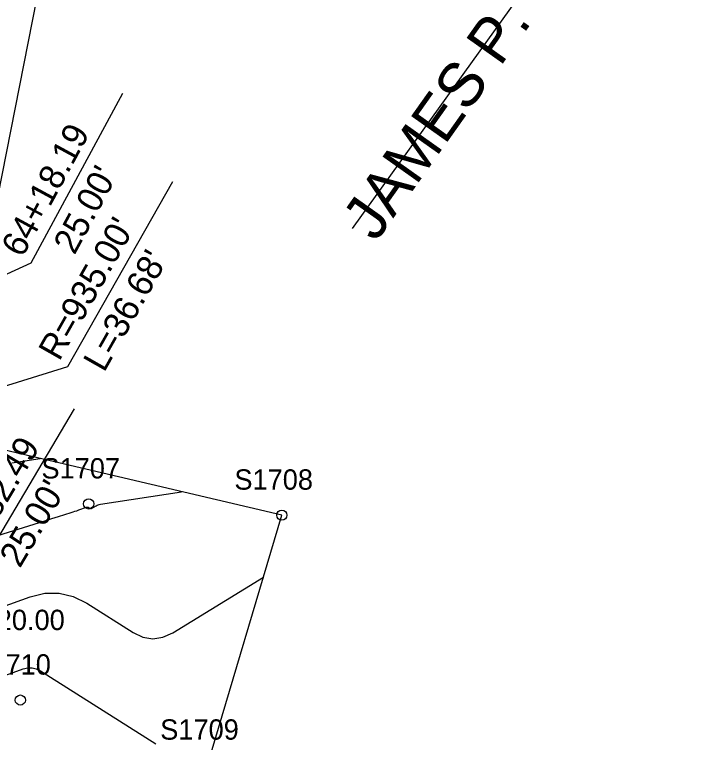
# Model space of a CAD drawing. Extents: x 816928 to 825690, y 436959 to 448212.
# Drawn here: x 819459 to 819596.1, y 445672 to 445815.1 of the extents above; entities that cross this region are included whole.
import ezdxf

# ---------------------------------------------------------------- set-up
doc = ezdxf.new("R2010")
doc.units = 0
for name, color, linetype in [('DESIGN - SCRATCH - User 1', 7, 'Continuous'), ('SURVEY - CONTOURS - Index with Text', 7, 'Continuous'), ('SURVEY - CONTOURS - Intermediate with optional Text', 7, 'Continuous'), ('SURVEY - DTM - Spot Points - Locators', 7, 'Continuous'), ('SURVEY - DTM - Spot Points - Point Numbers', 7, 'Continuous'), ('SURVEY - PROPERTY - Owners', 7, 'Continuous'), ('SURVEY - PROPERTY - Parcels', 7, 'Continuous'), ('SURVEY - PROPERTY - Property Lines', 7, 'Continuous'), ('SURVEY - PROPERTY - Property Lines - Points - Elevations', 7, 'Continuous'), ('SURVEY - PROPERTY - ROW Lines Text', 7, 'Continuous'), ('SURVEY - PROPERTY - Station and Offset Flags', 7, 'Continuous')]:
    doc.layers.add(name, color=color, linetype=linetype)

msp = doc.modelspace()

# ---------------------------------------------------------------- linework, layer by layer
at = {"layer": 'DESIGN - SCRATCH - User 1'}
msp.add_lwpolyline([(819208.36, 445159.93), (819225.33, 445187.21), (819232.03, 445225.73), (819255.26, 445264.8), (819317.2, 445227.34), (819339.48, 445265.05), (819329.85, 445327.66), (819351.56, 445342.87), (819353.52, 445409.89), (819380.58, 445421), (819395.92, 445434.42), (819389.22, 445455.8), (819384.21, 445496.1), (819404.55, 445548.39), (819444.23, 445586.27), (819474.51, 445625.22), (819497, 445667.52), (819511.63, 445716.67), (819447.28, 445731.71), (819389.73, 445754.86), (819348.83, 445782.03), (819320.04, 445802.59), (819264.2, 445828.45)], dxfattribs=at)
at = {"layer": 'SURVEY - CONTOURS - Index with Text'}
msp.add_lwpolyline([(819458.52, 445726.94), (819464.05, 445727.79)], dxfattribs=at)
at = {"layer": 'SURVEY - CONTOURS - Intermediate with optional Text'}
for points in [[(819444.32, 445709.15), (819464.97, 445715.56), (819465.66, 445715.77), (819466.35, 445715.99), (819467.04, 445716.2), (819467.72, 445716.41), (819470.18, 445717.18), (819470.56, 445717.3), (819470.93, 445717.42), (819471.31, 445717.54), (819471.68, 445717.68), (819473.2, 445718.22), (819473.31, 445718.24), (819473.41, 445718.25), (819473.52, 445718.22), (819473.61, 445718.17), (819473.93, 445717.97), (819474, 445717.94), (819474.06, 445717.93), (819474.13, 445717.94), (819474.2, 445717.97), (819475.1, 445718.52), (819475.3, 445718.63), (819475.5, 445718.72), (819475.71, 445718.78), (819475.93, 445718.83), (819491.9, 445721.28)], [(819448.38, 445695.71), (819462.1, 445700.59), (819465, 445701.3), (819467.83, 445701.33), (819470.58, 445700.68), (819473.25, 445699.35), (819482.35, 445693.6), (819484.3, 445692.67), (819486.26, 445692.35), (819488.22, 445692.65), (819490.18, 445693.55), (819507.99, 445704.46)], [(819456.62, 445684.97), (819460.76, 445686.44), (819461.64, 445686.66), (819462.49, 445686.67), (819463.32, 445686.47), (819464.13, 445686.07), (819486.84, 445671.71)]]:
    msp.add_lwpolyline(points, dxfattribs=at)
at = {"layer": 'SURVEY - DTM - Spot Points - Locators'}
for centre in [(819473.62, 445718.87), (819511.63, 445716.67), (819460.18, 445680.31)]:
    msp.add_circle(centre, 1, dxfattribs=at)
at = {"layer": 'SURVEY - PROPERTY - Owners'}
msp.add_line((819596.15, 445871.37), (819525.45, 445773.02), dxfattribs=at)
at = {"layer": 'SURVEY - PROPERTY - Parcels'}
msp.add_line((819489.86, 445952.34), (819439.24, 445696.07), dxfattribs=at)
at = {"layer": 'SURVEY - PROPERTY - Property Lines'}
msp.add_line((819489.86, 445952.34), (819439.24, 445696.07), dxfattribs=at)
at = {"layer": 'SURVEY - PROPERTY - ROW Lines Text'}
msp.add_line((819490.09, 445782.2), (819469.47, 445745.84), dxfattribs=at)
msp.add_lwpolyline([(819469.47, 445745.84), (819389.32, 445720.89)], dxfattribs=at)
at = {"layer": 'SURVEY - PROPERTY - Station and Offset Flags'}
for p, q in [((819480.28, 445799.55), (819462.23, 445766.22)), ((819470.78, 445737.57), (819451.44, 445704.97))]:
    msp.add_line(p, q, dxfattribs=at)
msp.add_lwpolyline([(819462.23, 445766.22), (819398.21, 445736.94)], dxfattribs=at)

# ---------------------------------------------------------------- texts
at = {"layer": 'SURVEY - DTM - Spot Points - Point Numbers'}
for s, p in [('S1707', (819464.33, 445723.87)), ('S1708', (819502.29, 445721.67)), ('S1710', (819450.72, 445685.31)), ('S1709', (819487.7, 445672.52))]:
    msp.add_text(s, height=4, dxfattribs=at).set_placement(p)
at = {"layer": 'SURVEY - PROPERTY - Owners'}
msp.add_text('JAMES P. BAKER', height=8.75, rotation=54.6815, dxfattribs=at).set_placement((819530.13, 445770.18))
at = {"layer": 'SURVEY - PROPERTY - Property Lines - Points - Elevations'}
msp.add_text('EL-320.00', height=4, dxfattribs=at).set_placement((819444.24, 445694.07))
at = {"layer": 'SURVEY - PROPERTY - ROW Lines Text'}
for s, p in [("R=935.00'", (819467.84, 445746.77)), ("L=36.68'", (819476.66, 445744.57))]:
    msp.add_text(s, height=5, rotation=60.4449, dxfattribs=at).set_placement(p)
at = {"layer": 'SURVEY - PROPERTY - Station and Offset Flags'}
for s, rotation, p in [('64+18.19', 61.5689, (819460.58, 445767.12)), ("25.00'", 61.5689, (819470.84, 445767.67)), ('63+82.49', 59.321, (819449.83, 445705.93)), ("25.00'", 59.321, (819460.09, 445706.09))]:
    msp.add_text(s, height=5, rotation=rotation, dxfattribs=at).set_placement(p)

doc.saveas('drawing.dxf')
